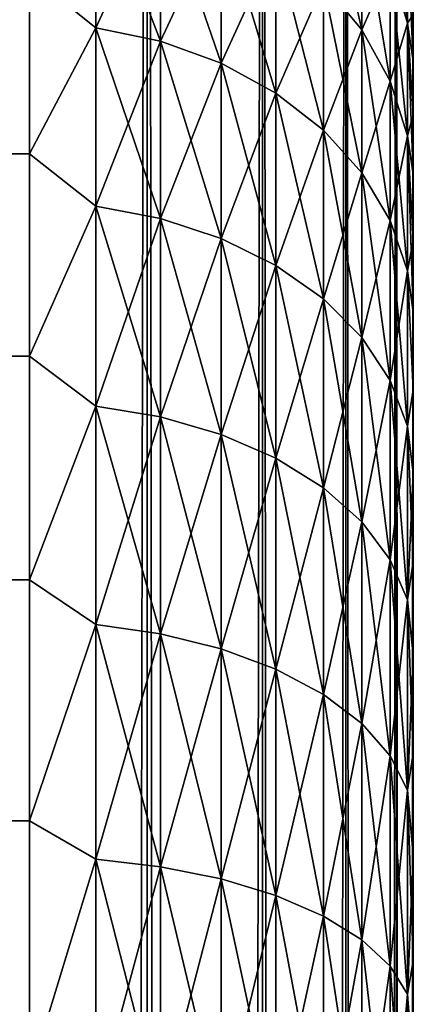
# Model space of a CAD drawing. Extents: x -265 to 265, y 0 to 427.
# Tile 257 of 267: x 262.95 to 265, y 402.15 to 407.29. Entities that reach past the tile are written whole.
import ezdxf

# ---------------------------------------------------------------- set-up
doc = ezdxf.new("R2010")
doc.units = 0
doc.header["$LTSCALE"] = 65.185185
for name, color, linetype in [('1', 7, 'CONTINUOUS'), ('3', 7, 'CONTINUOUS'), ('7', 7, 'CONTINUOUS'), ('71', 7, 'CONTINUOUS'), ('72', 7, 'CONTINUOUS')]:
    doc.layers.add(name, color=color, linetype=linetype)

msp = doc.modelspace()

# ---------------------------------------------------------------- linework, layer by layer
at = {"layer": '1', "color": 7, "linetype": 'CONTINUOUS'}
for points in [[(265, 407.3177, 31.2234), (265, 407.0749, 31.8094), (265, 407.3177, 23.7766), (265, 407.3177, 31.2234)], [(265, 407.3177, 23.7766), (265, 407.0749, 31.8094), (265, 407.0749, 23.1906), (265, 407.3177, 23.7766)], [(265, 407.0749, 31.8094), (265, 406.7973, 32.3796), (265, 407.0749, 23.1906), (265, 407.0749, 31.8094)], [(265, 407.0749, 23.1906), (265, 406.7973, 32.3796), (265, 406.7973, 22.6204), (265, 407.0749, 23.1906)], [(265, 406.7973, 32.3796), (265, 406.4857, 32.9321), (265, 406.7973, 22.6204), (265, 406.7973, 32.3796)], [(265, 406.7973, 22.6204), (265, 406.4857, 32.9321), (265, 406.4857, 22.0679), (265, 406.7973, 22.6204)], [(265, 406.4857, 32.9321), (265, 406.1413, 33.4647), (265, 406.4857, 22.0679), (265, 406.4857, 32.9321)], [(265, 406.4857, 22.0679), (265, 406.1413, 33.4647), (265, 406.1413, 21.5353), (265, 406.4857, 22.0679)], [(265, 406.1413, 33.4647), (265, 405.7654, 33.9756), (265, 406.1413, 21.5353), (265, 406.1413, 33.4647)], [(265, 406.1413, 21.5353), (265, 405.7654, 33.9756), (265, 405.7654, 21.0244), (265, 406.1413, 21.5353)], [(265, 405.7654, 33.9756), (265, 405.3593, 34.4628), (265, 405.7654, 21.0244), (265, 405.7654, 33.9756)], [(265, 405.7654, 21.0244), (265, 405.3593, 34.4628), (265, 405.3593, 20.5372), (265, 405.7654, 21.0244)], [(265, 405.3593, 34.4628), (265, 404.9246, 34.9247), (265, 405.3593, 20.5372), (265, 405.3593, 34.4628)], [(265, 405.3593, 20.5372), (265, 404.9246, 34.9247), (265, 404.9246, 20.0753), (265, 405.3593, 20.5372)], [(265, 404.9246, 34.9247), (265, 404.4628, 35.3594), (265, 404.9246, 20.0753), (265, 404.9246, 34.9247)], [(265, 404.9246, 20.0753), (265, 404.4628, 35.3594), (265, 404.4628, 19.6406), (265, 404.9246, 20.0753)], [(265, 404.4628, 35.3594), (265, 403.9755, 35.7655), (265, 404.4628, 19.6406), (265, 404.4628, 35.3594)], [(265, 404.4628, 19.6406), (265, 403.9755, 35.7655), (265, 403.9755, 19.2345), (265, 404.4628, 19.6406)], [(265, 403.9755, 35.7655), (265, 403.4646, 36.1414), (265, 403.9755, 19.2345), (265, 403.9755, 35.7655)], [(265, 403.9755, 19.2345), (265, 403.4646, 36.1414), (265, 403.4646, 18.8586), (265, 403.9755, 19.2345)], [(265, 403.4646, 36.1414), (265, 402.932, 36.4857), (265, 403.4646, 18.8586), (265, 403.4646, 36.1414)], [(265, 403.4646, 18.8586), (265, 402.932, 36.4857), (265, 402.932, 18.5143), (265, 403.4646, 18.8586)], [(265, 402.932, 36.4857), (265, 402.3795, 36.7973), (265, 402.932, 18.5143), (265, 402.932, 36.4857)], [(265, 402.932, 18.5143), (265, 402.3795, 36.7973), (265, 402.3795, 18.2027), (265, 402.932, 18.5143)], [(265, 402.3795, 36.7973), (265, 401.8093, 37.075), (265, 402.3795, 18.2027), (265, 402.3795, 36.7973)], [(265, 402.3795, 18.2027), (265, 401.8093, 37.075), (265, 401.8093, 17.925), (265, 402.3795, 18.2027)]]:
    msp.add_3dface(points, dxfattribs=at)
at = {"layer": '3', "color": 7, "linetype": 'CONTINUOUS'}
for points in [[(-263, 407.5265, 34.9645), (-263, 406.5922, 36.078), (263, 407.5265, 34.9645), (-263, 407.5265, 34.9645)], [(263, 407.5265, 34.9645), (-263, 406.5922, 36.078), (263, 406.5922, 36.078), (263, 407.5265, 34.9645)], [(-263, 406.5922, 18.922), (-263, 407.5265, 20.0355), (263, 406.5922, 18.922), (-263, 406.5922, 18.922)], [(263, 406.5922, 18.922), (-263, 407.5265, 20.0355), (263, 407.5265, 20.0355), (263, 406.5922, 18.922)], [(-263, 406.5922, 36.078), (-263, 405.5348, 37.0756), (263, 406.5922, 36.078), (-263, 406.5922, 36.078)], [(263, 406.5922, 36.078), (-263, 405.5348, 37.0756), (263, 405.5348, 37.0756), (263, 406.5922, 36.078)], [(-263, 405.5348, 17.9244), (-263, 406.5922, 18.922), (263, 405.5348, 17.9244), (-263, 405.5348, 17.9244)], [(263, 405.5348, 17.9244), (-263, 406.5922, 18.922), (263, 406.5922, 18.922), (263, 405.5348, 17.9244)], [(-263, 405.5348, 37.0756), (-263, 404.3689, 37.9436), (263, 405.5348, 37.0756), (-263, 405.5348, 37.0756)], [(263, 405.5348, 37.0756), (-263, 404.3689, 37.9436), (263, 404.3689, 37.9436), (263, 405.5348, 37.0756)], [(-263, 404.3689, 17.0564), (-263, 405.5348, 17.9244), (263, 404.3689, 17.0564), (-263, 404.3689, 17.0564)], [(263, 404.3689, 17.0564), (-263, 405.5348, 17.9244), (263, 405.5348, 17.9244), (263, 404.3689, 17.0564)], [(-263, 404.3689, 37.9436), (-263, 403.11, 38.6704), (263, 404.3689, 37.9436), (-263, 404.3689, 37.9436)], [(263, 404.3689, 37.9436), (-263, 403.11, 38.6704), (263, 403.11, 38.6704), (263, 404.3689, 37.9436)], [(-263, 403.11, 16.3296), (-263, 404.3689, 17.0564), (263, 403.11, 16.3296), (-263, 403.11, 16.3296)], [(263, 403.11, 16.3296), (-263, 404.3689, 17.0564), (263, 404.3689, 17.0564), (263, 403.11, 16.3296)], [(-263, 403.11, 38.6704), (-263, 401.7753, 39.2462), (263, 403.11, 38.6704), (-263, 403.11, 38.6704)], [(263, 403.11, 38.6704), (-263, 401.7753, 39.2462), (263, 401.7753, 39.2462), (263, 403.11, 38.6704)], [(-263, 401.7753, 15.7538), (-263, 403.11, 16.3296), (263, 401.7753, 15.7538), (-263, 401.7753, 15.7538)], [(263, 401.7753, 15.7538), (-263, 403.11, 16.3296), (263, 403.11, 16.3296), (263, 401.7753, 15.7538)]]:
    msp.add_3dface(points, dxfattribs=at)
at = {"layer": '7', "color": 7, "linetype": 'CONTINUOUS'}
for points in [[(264.7317, 407.8617, 22.5101), (264.7317, 407.2378, 21.3813), (264.5314, 408.1192, 22.3861), (264.7317, 407.8617, 22.5101)], [(264.5314, 408.1192, 22.3861), (264.7317, 407.2378, 21.3813), (264.5314, 407.4798, 21.2293), (264.5314, 408.1192, 22.3861)], [(263, 407.5265, 20.0355), (263.3449, 408.0587, 20.8655), (263.3449, 407.2495, 19.7251), (263, 407.5265, 20.0355)], [(263, 407.5265, 34.9645), (263.3449, 407.2495, 35.2749), (263.3449, 408.0587, 34.1345), (263, 407.5265, 34.9645)], [(263.3449, 407.2495, 35.2749), (263.6821, 407.9825, 34.0866), (263.3449, 408.0587, 34.1345), (263.3449, 407.2495, 35.2749)], [(263.6821, 407.9825, 20.9134), (263.6821, 407.1792, 19.7811), (263.3449, 408.0587, 20.8655), (263.6821, 407.9825, 20.9134)], [(263.3449, 408.0587, 20.8655), (263.6821, 407.1792, 19.7811), (263.3449, 407.2495, 19.7251), (263.3449, 408.0587, 20.8655)], [(264.9696, 407.7386, 23.9174), (264.9696, 407.2731, 22.7935), (264.8793, 408.0567, 23.806), (264.9696, 407.7386, 23.9174)], [(264.8793, 408.0567, 23.806), (264.9696, 407.2731, 22.7935), (264.8793, 407.5768, 22.6473), (264.8793, 408.0567, 23.806)], [(263.6821, 407.1792, 35.2189), (263.6821, 407.9825, 34.0866), (263.3449, 407.2495, 35.2749), (263.6821, 407.1792, 35.2189)], [(263.6821, 407.1792, 35.2189), (263.9985, 407.8579, 34.0083), (263.6821, 407.9825, 34.0866), (263.6821, 407.1792, 35.2189)], [(263.9985, 407.8579, 20.9917), (263.9985, 407.0641, 19.8729), (263.6821, 407.9825, 20.9134), (263.9985, 407.8579, 20.9917)], [(263.6821, 407.9825, 20.9134), (263.9985, 407.0641, 19.8729), (263.6821, 407.1792, 19.7811), (263.6821, 407.9825, 20.9134)], [(263.9985, 407.0641, 35.1271), (263.9985, 407.8579, 34.0083), (263.6821, 407.1792, 35.2189), (263.9985, 407.0641, 35.1271)], [(263.9985, 407.0641, 35.1271), (264.2845, 407.6886, 33.9019), (263.9985, 407.8579, 34.0083), (263.9985, 407.0641, 35.1271)], [(264.2845, 407.6886, 21.0981), (264.2845, 406.9078, 19.9976), (263.9985, 407.8579, 20.9917), (264.2845, 407.6886, 21.0981)], [(263.9985, 407.8579, 20.9917), (264.2845, 406.9078, 19.9976), (263.9985, 407.0641, 19.8729), (263.9985, 407.8579, 20.9917)], [(264.7317, 407.2378, 33.6187), (264.7317, 407.8617, 32.4899), (264.5314, 407.4798, 33.7707), (264.7317, 407.2378, 33.6187)], [(264.7317, 407.2378, 33.6187), (264.8793, 407.5768, 32.3527), (264.7317, 407.8617, 32.4899), (264.7317, 407.2378, 33.6187)], [(264.8793, 407.5768, 22.6473), (264.8793, 406.9701, 21.5496), (264.7317, 407.8617, 22.5101), (264.8793, 407.5768, 22.6473)], [(264.7317, 407.8617, 22.5101), (264.8793, 406.9701, 21.5496), (264.7317, 407.2378, 21.3813), (264.7317, 407.8617, 22.5101)], [(264.9696, 407.2731, 32.2065), (264.9696, 407.7386, 31.0826), (264.8793, 407.5768, 32.3527), (264.9696, 407.2731, 32.2065)], [(264.9696, 407.2731, 32.2065), (265, 407.3177, 31.2234), (264.9696, 407.7386, 31.0826), (264.9696, 407.2731, 32.2065)], [(265, 407.3177, 23.7766), (265, 407.0749, 23.1906), (264.9696, 407.7386, 23.9174), (265, 407.3177, 23.7766)], [(264.9696, 407.7386, 23.9174), (265, 407.0749, 23.1906), (264.9696, 407.2731, 22.7935), (264.9696, 407.7386, 23.9174)], [(264.2845, 406.9078, 35.0024), (264.2845, 407.6886, 33.9019), (263.9985, 407.0641, 35.1271), (264.2845, 406.9078, 35.0024)], [(264.2845, 406.9078, 35.0024), (264.5314, 407.4798, 33.7707), (264.2845, 407.6886, 33.9019), (264.2845, 406.9078, 35.0024)], [(264.5314, 407.4798, 21.2293), (264.5314, 406.715, 20.1513), (264.2845, 407.6886, 21.0981), (264.5314, 407.4798, 21.2293)], [(264.2845, 407.6886, 21.0981), (264.5314, 406.715, 20.1513), (264.2845, 406.9078, 19.9976), (264.2845, 407.6886, 21.0981)], [(264.8793, 406.9701, 33.4504), (264.8793, 407.5768, 32.3527), (264.7317, 407.2378, 33.6187), (264.8793, 406.9701, 33.4504)], [(264.8793, 406.9701, 33.4504), (264.9696, 407.2731, 32.2065), (264.8793, 407.5768, 32.3527), (264.8793, 406.9701, 33.4504)], [(264.9696, 407.2731, 22.7935), (264.9696, 406.6847, 21.7289), (264.8793, 407.5768, 22.6473), (264.9696, 407.2731, 22.7935)], [(264.8793, 407.5768, 22.6473), (264.9696, 406.6847, 21.7289), (264.8793, 406.9701, 21.5496), (264.8793, 407.5768, 22.6473)], [(263, 406.5922, 18.922), (263, 407.5265, 20.0355), (263.3449, 407.2495, 19.7251), (263, 406.5922, 18.922)], [(263, 407.5265, 34.9645), (263, 406.5922, 36.078), (263.3449, 407.2495, 35.2749), (263, 407.5265, 34.9645)], [(264.5314, 406.715, 34.8487), (264.5314, 407.4798, 33.7707), (264.2845, 406.9078, 35.0024), (264.5314, 406.715, 34.8487)], [(264.5314, 406.715, 34.8487), (264.7317, 407.2378, 33.6187), (264.5314, 407.4798, 33.7707), (264.5314, 406.715, 34.8487)], [(264.7317, 407.2378, 21.3813), (264.7317, 406.4915, 20.3295), (264.5314, 407.4798, 21.2293), (264.7317, 407.2378, 21.3813)], [(264.5314, 407.4798, 21.2293), (264.7317, 406.4915, 20.3295), (264.5314, 406.715, 20.1513), (264.5314, 407.4798, 21.2293)], [(265, 407.0749, 31.8094), (265, 407.3177, 31.2234), (264.9696, 407.2731, 32.2065), (265, 407.0749, 31.8094)], [(263, 406.5922, 18.922), (263.3449, 407.2495, 19.7251), (263.3449, 406.3176, 18.6824), (263, 406.5922, 18.922)], [(263, 406.5922, 36.078), (263.3449, 406.3176, 36.3176), (263.3449, 407.2495, 35.2749), (263, 406.5922, 36.078)], [(263.3449, 406.3176, 36.3176), (263.6821, 407.1792, 35.2189), (263.3449, 407.2495, 35.2749), (263.3449, 406.3176, 36.3176)], [(263.6821, 407.1792, 19.7811), (263.6821, 406.2541, 18.7459), (263.3449, 407.2495, 19.7251), (263.6821, 407.1792, 19.7811)], [(263.3449, 407.2495, 19.7251), (263.6821, 406.2541, 18.7459), (263.3449, 406.3176, 18.6824), (263.3449, 407.2495, 19.7251)], [(264.9696, 406.6847, 33.2711), (264.9696, 407.2731, 32.2065), (264.8793, 406.9701, 33.4504), (264.9696, 406.6847, 33.2711)], [(265, 406.7973, 32.3796), (265, 407.0749, 31.8094), (264.9696, 407.2731, 32.2065), (265, 406.7973, 32.3796)], [(264.9696, 406.6847, 33.2711), (265, 406.7973, 32.3796), (264.9696, 407.2731, 32.2065), (264.9696, 406.6847, 33.2711)], [(265, 407.0749, 23.1906), (265, 406.7973, 22.6204), (264.9696, 407.2731, 22.7935), (265, 407.0749, 23.1906)], [(265, 406.7973, 22.6204), (265, 406.4857, 22.0679), (264.9696, 407.2731, 22.7935), (265, 406.7973, 22.6204)], [(264.9696, 407.2731, 22.7935), (265, 406.4857, 22.0679), (264.9696, 406.6847, 21.7289), (264.9696, 407.2731, 22.7935)], [(264.7317, 406.4915, 34.6705), (264.7317, 407.2378, 33.6187), (264.5314, 406.715, 34.8487), (264.7317, 406.4915, 34.6705)], [(264.7317, 406.4915, 34.6705), (264.8793, 406.9701, 33.4504), (264.7317, 407.2378, 33.6187), (264.7317, 406.4915, 34.6705)], [(264.8793, 406.9701, 21.5496), (264.8793, 406.2443, 20.5267), (264.7317, 407.2378, 21.3813), (264.8793, 406.9701, 21.5496)], [(264.7317, 407.2378, 21.3813), (264.8793, 406.2443, 20.5267), (264.7317, 406.4915, 20.3295), (264.7317, 407.2378, 21.3813)], [(263.6821, 406.2541, 36.2541), (263.6821, 407.1792, 35.2189), (263.3449, 406.3176, 36.3176), (263.6821, 406.2541, 36.2541)], [(263.6821, 406.2541, 36.2541), (263.9985, 407.0641, 35.1271), (263.6821, 407.1792, 35.2189), (263.6821, 406.2541, 36.2541)], [(263.9985, 407.0641, 19.8729), (263.9985, 406.15, 18.85), (263.6821, 407.1792, 19.7811), (263.9985, 407.0641, 19.8729)], [(263.6821, 407.1792, 19.7811), (263.9985, 406.15, 18.85), (263.6821, 406.2541, 18.7459), (263.6821, 407.1792, 19.7811)], [(263.9985, 406.15, 36.15), (263.9985, 407.0641, 35.1271), (263.6821, 406.2541, 36.2541), (263.9985, 406.15, 36.15)], [(263.9985, 406.15, 36.15), (264.2845, 406.9078, 35.0024), (263.9985, 407.0641, 35.1271), (263.9985, 406.15, 36.15)], [(264.2845, 406.9078, 19.9976), (264.2845, 406.0086, 18.9914), (263.9985, 407.0641, 19.8729), (264.2845, 406.9078, 19.9976)], [(263.9985, 407.0641, 19.8729), (264.2845, 406.0086, 18.9914), (263.9985, 406.15, 18.85), (263.9985, 407.0641, 19.8729)], [(264.8793, 406.2443, 34.4733), (264.8793, 406.9701, 33.4504), (264.7317, 406.4915, 34.6705), (264.8793, 406.2443, 34.4733)], [(264.8793, 406.2443, 34.4733), (264.9696, 406.6847, 33.2711), (264.8793, 406.9701, 33.4504), (264.8793, 406.2443, 34.4733)], [(264.9696, 406.6847, 21.7289), (264.9696, 405.9808, 20.7368), (264.8793, 406.9701, 21.5496), (264.9696, 406.6847, 21.7289)], [(264.8793, 406.9701, 21.5496), (264.9696, 405.9808, 20.7368), (264.8793, 406.2443, 20.5267), (264.8793, 406.9701, 21.5496)], [(264.2845, 406.0086, 36.0086), (264.2845, 406.9078, 35.0024), (263.9985, 406.15, 36.15), (264.2845, 406.0086, 36.0086)], [(264.2845, 406.0086, 36.0086), (264.5314, 406.715, 34.8487), (264.2845, 406.9078, 35.0024), (264.2845, 406.0086, 36.0086)], [(264.5314, 406.715, 20.1513), (264.5314, 405.8342, 19.1658), (264.2845, 406.9078, 19.9976), (264.5314, 406.715, 20.1513)], [(264.2845, 406.9078, 19.9976), (264.5314, 405.8342, 19.1658), (264.2845, 406.0086, 18.9914), (264.2845, 406.9078, 19.9976)], [(265, 406.4857, 32.9321), (265, 406.7973, 32.3796), (264.9696, 406.6847, 33.2711), (265, 406.4857, 32.9321)], [(264.5314, 405.8342, 35.8342), (264.5314, 406.715, 34.8487), (264.2845, 406.0086, 36.0086), (264.5314, 405.8342, 35.8342)], [(264.5314, 405.8342, 35.8342), (264.7317, 406.4915, 34.6705), (264.5314, 406.715, 34.8487), (264.5314, 405.8342, 35.8342)], [(264.7317, 406.4915, 20.3295), (264.7317, 405.6322, 19.3678), (264.5314, 406.715, 20.1513), (264.7317, 406.4915, 20.3295)], [(264.5314, 406.715, 20.1513), (264.7317, 405.6322, 19.3678), (264.5314, 405.8342, 19.1658), (264.5314, 406.715, 20.1513)], [(264.9696, 405.9808, 34.2632), (264.9696, 406.6847, 33.2711), (264.8793, 406.2443, 34.4733), (264.9696, 405.9808, 34.2632)], [(265, 406.1413, 33.4647), (265, 406.4857, 32.9321), (264.9696, 406.6847, 33.2711), (265, 406.1413, 33.4647)], [(264.9696, 405.9808, 34.2632), (265, 406.1413, 33.4647), (264.9696, 406.6847, 33.2711), (264.9696, 405.9808, 34.2632)], [(265, 406.4857, 22.0679), (265, 406.1413, 21.5353), (264.9696, 406.6847, 21.7289), (265, 406.4857, 22.0679)], [(265, 406.1413, 21.5353), (265, 405.7654, 21.0244), (264.9696, 406.6847, 21.7289), (265, 406.1413, 21.5353)], [(264.9696, 406.6847, 21.7289), (265, 405.7654, 21.0244), (264.9696, 405.9808, 20.7368), (264.9696, 406.6847, 21.7289)], [(263, 405.5348, 17.9244), (263, 406.5922, 18.922), (263.3449, 406.3176, 18.6824), (263, 405.5348, 17.9244)], [(263, 406.5922, 36.078), (263, 405.5348, 37.0756), (263.3449, 406.3176, 36.3176), (263, 406.5922, 36.078)], [(264.7317, 405.6322, 35.6322), (264.7317, 406.4915, 34.6705), (264.5314, 405.8342, 35.8342), (264.7317, 405.6322, 35.6322)], [(264.7317, 405.6322, 35.6322), (264.8793, 406.2443, 34.4733), (264.7317, 406.4915, 34.6705), (264.7317, 405.6322, 35.6322)], [(264.8793, 406.2443, 20.5267), (264.8793, 405.4085, 19.5915), (264.7317, 406.4915, 20.3295), (264.8793, 406.2443, 20.5267)], [(264.7317, 406.4915, 20.3295), (264.8793, 405.4085, 19.5915), (264.7317, 405.6322, 19.3678), (264.7317, 406.4915, 20.3295)], [(263, 405.5348, 17.9244), (263.3449, 406.3176, 18.6824), (263.3449, 405.2749, 17.7505), (263, 405.5348, 17.9244)], [(263, 405.5348, 37.0756), (263.3449, 405.2749, 37.2495), (263.3449, 406.3176, 36.3176), (263, 405.5348, 37.0756)], [(263.3449, 405.2749, 37.2495), (263.6821, 406.2541, 36.2541), (263.3449, 406.3176, 36.3176), (263.3449, 405.2749, 37.2495)], [(263.6821, 406.2541, 18.7459), (263.6821, 405.2189, 17.8208), (263.3449, 406.3176, 18.6824), (263.6821, 406.2541, 18.7459)], [(263.3449, 406.3176, 18.6824), (263.6821, 405.2189, 17.8208), (263.3449, 405.2749, 17.7505), (263.3449, 406.3176, 18.6824)], [(263.6821, 405.2189, 37.1792), (263.6821, 406.2541, 36.2541), (263.3449, 405.2749, 37.2495), (263.6821, 405.2189, 37.1792)], [(263.6821, 405.2189, 37.1792), (263.9985, 406.15, 36.15), (263.6821, 406.2541, 36.2541), (263.6821, 405.2189, 37.1792)], [(263.9985, 406.15, 18.85), (263.9985, 405.1271, 17.9359), (263.6821, 406.2541, 18.7459), (263.9985, 406.15, 18.85)], [(263.6821, 406.2541, 18.7459), (263.9985, 405.1271, 17.9359), (263.6821, 405.2189, 17.8208), (263.6821, 406.2541, 18.7459)], [(264.8793, 405.4085, 35.4085), (264.8793, 406.2443, 34.4733), (264.7317, 405.6322, 35.6322), (264.8793, 405.4085, 35.4085)], [(264.8793, 405.4085, 35.4085), (264.9696, 405.9808, 34.2632), (264.8793, 406.2443, 34.4733), (264.8793, 405.4085, 35.4085)], [(264.9696, 405.9808, 20.7368), (264.9696, 405.1702, 19.8298), (264.8793, 406.2443, 20.5267), (264.9696, 405.9808, 20.7368)], [(264.8793, 406.2443, 20.5267), (264.9696, 405.1702, 19.8298), (264.8793, 405.4085, 19.5915), (264.8793, 406.2443, 20.5267)], [(263.9985, 405.1271, 37.0641), (263.9985, 406.15, 36.15), (263.6821, 405.2189, 37.1792), (263.9985, 405.1271, 37.0641)], [(263.9985, 405.1271, 37.0641), (264.2845, 406.0086, 36.0086), (263.9985, 406.15, 36.15), (263.9985, 405.1271, 37.0641)], [(264.2845, 406.0086, 18.9914), (264.2845, 405.0024, 18.0922), (263.9985, 406.15, 18.85), (264.2845, 406.0086, 18.9914)], [(263.9985, 406.15, 18.85), (264.2845, 405.0024, 18.0922), (263.9985, 405.1271, 17.9359), (263.9985, 406.15, 18.85)], [(265, 405.7654, 33.9756), (265, 406.1413, 33.4647), (264.9696, 405.9808, 34.2632), (265, 405.7654, 33.9756)], [(264.2845, 405.0024, 36.9078), (264.2845, 406.0086, 36.0086), (263.9985, 405.1271, 37.0641), (264.2845, 405.0024, 36.9078)], [(264.2845, 405.0024, 36.9078), (264.5314, 405.8342, 35.8342), (264.2845, 406.0086, 36.0086), (264.2845, 405.0024, 36.9078)], [(264.5314, 405.8342, 19.1658), (264.5314, 404.8487, 18.285), (264.2845, 406.0086, 18.9914), (264.5314, 405.8342, 19.1658)], [(264.2845, 406.0086, 18.9914), (264.5314, 404.8487, 18.285), (264.2845, 405.0024, 18.0922), (264.2845, 406.0086, 18.9914)], [(264.9696, 405.1702, 35.1702), (264.9696, 405.9808, 34.2632), (264.8793, 405.4085, 35.4085), (264.9696, 405.1702, 35.1702)], [(265, 405.3593, 34.4628), (265, 405.7654, 33.9756), (264.9696, 405.9808, 34.2632), (265, 405.3593, 34.4628)], [(264.9696, 405.1702, 35.1702), (265, 405.3593, 34.4628), (264.9696, 405.9808, 34.2632), (264.9696, 405.1702, 35.1702)], [(265, 405.7654, 21.0244), (265, 405.3593, 20.5372), (264.9696, 405.9808, 20.7368), (265, 405.7654, 21.0244)], [(264.9696, 405.9808, 20.7368), (265, 405.3593, 20.5372), (264.9696, 405.1702, 19.8298), (264.9696, 405.9808, 20.7368)], [(264.5314, 404.8487, 36.715), (264.5314, 405.8342, 35.8342), (264.2845, 405.0024, 36.9078), (264.5314, 404.8487, 36.715)], [(264.5314, 404.8487, 36.715), (264.7317, 405.6322, 35.6322), (264.5314, 405.8342, 35.8342), (264.5314, 404.8487, 36.715)], [(264.7317, 405.6322, 19.3678), (264.7317, 404.6705, 18.5085), (264.5314, 405.8342, 19.1658), (264.7317, 405.6322, 19.3678)], [(264.5314, 405.8342, 19.1658), (264.7317, 404.6705, 18.5085), (264.5314, 404.8487, 18.285), (264.5314, 405.8342, 19.1658)], [(264.7317, 404.6705, 36.4915), (264.7317, 405.6322, 35.6322), (264.5314, 404.8487, 36.715), (264.7317, 404.6705, 36.4915)], [(264.7317, 404.6705, 36.4915), (264.8793, 405.4085, 35.4085), (264.7317, 405.6322, 35.6322), (264.7317, 404.6705, 36.4915)], [(264.8793, 405.4085, 19.5915), (264.8793, 404.4733, 18.7557), (264.7317, 405.6322, 19.3678), (264.8793, 405.4085, 19.5915)], [(264.7317, 405.6322, 19.3678), (264.8793, 404.4733, 18.7557), (264.7317, 404.6705, 18.5085), (264.7317, 405.6322, 19.3678)], [(263, 404.3689, 17.0564), (263, 405.5348, 17.9244), (263.3449, 405.2749, 17.7505), (263, 404.3689, 17.0564)], [(263, 405.5348, 37.0756), (263, 404.3689, 37.9436), (263.3449, 405.2749, 37.2495), (263, 405.5348, 37.0756)], [(264.8793, 404.4733, 36.2443), (264.8793, 405.4085, 35.4085), (264.7317, 404.6705, 36.4915), (264.8793, 404.4733, 36.2443)], [(264.8793, 404.4733, 36.2443), (264.9696, 405.1702, 35.1702), (264.8793, 405.4085, 35.4085), (264.8793, 404.4733, 36.2443)], [(264.9696, 405.1702, 19.8298), (264.9696, 404.2632, 19.0192), (264.8793, 405.4085, 19.5915), (264.9696, 405.1702, 19.8298)], [(264.8793, 405.4085, 19.5915), (264.9696, 404.2632, 19.0192), (264.8793, 404.4733, 18.7557), (264.8793, 405.4085, 19.5915)], [(265, 404.9246, 34.9247), (265, 405.3593, 34.4628), (264.9696, 405.1702, 35.1702), (265, 404.9246, 34.9247)], [(265, 405.3593, 20.5372), (265, 404.9246, 20.0753), (264.9696, 405.1702, 19.8298), (265, 405.3593, 20.5372)], [(263, 404.3689, 17.0564), (263.3449, 405.2749, 17.7505), (263.3449, 404.1345, 16.9413), (263, 404.3689, 17.0564)], [(263, 404.3689, 37.9436), (263.3449, 404.1345, 38.0587), (263.3449, 405.2749, 37.2495), (263, 404.3689, 37.9436)], [(263.3449, 404.1345, 38.0587), (263.6821, 405.2189, 37.1792), (263.3449, 405.2749, 37.2495), (263.3449, 404.1345, 38.0587)], [(263.6821, 405.2189, 17.8208), (263.6821, 404.0866, 17.0175), (263.3449, 405.2749, 17.7505), (263.6821, 405.2189, 17.8208)], [(263.3449, 405.2749, 17.7505), (263.6821, 404.0866, 17.0175), (263.3449, 404.1345, 16.9413), (263.3449, 405.2749, 17.7505)], [(263.6821, 404.0866, 37.9825), (263.6821, 405.2189, 37.1792), (263.3449, 404.1345, 38.0587), (263.6821, 404.0866, 37.9825)], [(263.6821, 404.0866, 37.9825), (263.9985, 405.1271, 37.0641), (263.6821, 405.2189, 37.1792), (263.6821, 404.0866, 37.9825)], [(263.9985, 405.1271, 17.9359), (263.9985, 404.0083, 17.1421), (263.6821, 405.2189, 17.8208), (263.9985, 405.1271, 17.9359)], [(263.6821, 405.2189, 17.8208), (263.9985, 404.0083, 17.1421), (263.6821, 404.0866, 17.0175), (263.6821, 405.2189, 17.8208)], [(264.9696, 404.2632, 35.9808), (264.9696, 405.1702, 35.1702), (264.8793, 404.4733, 36.2443), (264.9696, 404.2632, 35.9808)], [(264.9696, 404.2632, 35.9808), (265, 404.9246, 34.9247), (264.9696, 405.1702, 35.1702), (264.9696, 404.2632, 35.9808)], [(265, 404.9246, 20.0753), (265, 404.4628, 19.6406), (264.9696, 405.1702, 19.8298), (265, 404.9246, 20.0753)], [(264.9696, 405.1702, 19.8298), (265, 404.4628, 19.6406), (264.9696, 404.2632, 19.0192), (264.9696, 405.1702, 19.8298)], [(263.9985, 404.0083, 37.8579), (263.9985, 405.1271, 37.0641), (263.6821, 404.0866, 37.9825), (263.9985, 404.0083, 37.8579)], [(263.9985, 404.0083, 37.8579), (264.2845, 405.0024, 36.9078), (263.9985, 405.1271, 37.0641), (263.9985, 404.0083, 37.8579)], [(264.2845, 405.0024, 18.0922), (264.2845, 403.9019, 17.3114), (263.9985, 405.1271, 17.9359), (264.2845, 405.0024, 18.0922)], [(263.9985, 405.1271, 17.9359), (264.2845, 403.9019, 17.3114), (263.9985, 404.0083, 17.1421), (263.9985, 405.1271, 17.9359)], [(264.2845, 403.9019, 37.6886), (264.2845, 405.0024, 36.9078), (263.9985, 404.0083, 37.8579), (264.2845, 403.9019, 37.6886)], [(264.2845, 403.9019, 37.6886), (264.5314, 404.8487, 36.715), (264.2845, 405.0024, 36.9078), (264.2845, 403.9019, 37.6886)], [(264.5314, 404.8487, 18.285), (264.5314, 403.7707, 17.5202), (264.2845, 405.0024, 18.0922), (264.5314, 404.8487, 18.285)], [(264.2845, 405.0024, 18.0922), (264.5314, 403.7707, 17.5202), (264.2845, 403.9019, 17.3114), (264.2845, 405.0024, 18.0922)], [(265, 404.4628, 35.3594), (265, 404.9246, 34.9247), (264.9696, 404.2632, 35.9808), (265, 404.4628, 35.3594)], [(264.5314, 403.7707, 37.4798), (264.5314, 404.8487, 36.715), (264.2845, 403.9019, 37.6886), (264.5314, 403.7707, 37.4798)], [(264.5314, 403.7707, 37.4798), (264.7317, 404.6705, 36.4915), (264.5314, 404.8487, 36.715), (264.5314, 403.7707, 37.4798)], [(264.7317, 404.6705, 18.5085), (264.7317, 403.6187, 17.7622), (264.5314, 404.8487, 18.285), (264.7317, 404.6705, 18.5085)], [(264.5314, 404.8487, 18.285), (264.7317, 403.6187, 17.7622), (264.5314, 403.7707, 17.5202), (264.5314, 404.8487, 18.285)], [(264.7317, 403.6187, 37.2378), (264.7317, 404.6705, 36.4915), (264.5314, 403.7707, 37.4798), (264.7317, 403.6187, 37.2378)], [(264.7317, 403.6187, 37.2378), (264.8793, 404.4733, 36.2443), (264.7317, 404.6705, 36.4915), (264.7317, 403.6187, 37.2378)], [(264.8793, 404.4733, 18.7557), (264.8793, 403.4504, 18.0299), (264.7317, 404.6705, 18.5085), (264.8793, 404.4733, 18.7557)], [(264.7317, 404.6705, 18.5085), (264.8793, 403.4504, 18.0299), (264.7317, 403.6187, 17.7622), (264.7317, 404.6705, 18.5085)], [(264.8793, 403.4504, 36.9701), (264.8793, 404.4733, 36.2443), (264.7317, 403.6187, 37.2378), (264.8793, 403.4504, 36.9701)], [(264.8793, 403.4504, 36.9701), (264.9696, 404.2632, 35.9808), (264.8793, 404.4733, 36.2443), (264.8793, 403.4504, 36.9701)], [(264.9696, 404.2632, 19.0192), (264.9696, 403.2711, 18.3153), (264.8793, 404.4733, 18.7557), (264.9696, 404.2632, 19.0192)], [(264.8793, 404.4733, 18.7557), (264.9696, 403.2711, 18.3153), (264.8793, 403.4504, 18.0299), (264.8793, 404.4733, 18.7557)], [(265, 403.9755, 35.7655), (265, 404.4628, 35.3594), (264.9696, 404.2632, 35.9808), (265, 403.9755, 35.7655)], [(265, 404.4628, 19.6406), (265, 403.9755, 19.2345), (264.9696, 404.2632, 19.0192), (265, 404.4628, 19.6406)], [(263, 403.11, 16.3296), (263, 404.3689, 17.0564), (263.3449, 404.1345, 16.9413), (263, 403.11, 16.3296)], [(263, 404.3689, 37.9436), (263, 403.11, 38.6704), (263.3449, 404.1345, 38.0587), (263, 404.3689, 37.9436)], [(264.9696, 403.2711, 36.6847), (264.9696, 404.2632, 35.9808), (264.8793, 403.4504, 36.9701), (264.9696, 403.2711, 36.6847)], [(264.9696, 403.2711, 36.6847), (265, 403.9755, 35.7655), (264.9696, 404.2632, 35.9808), (264.9696, 403.2711, 36.6847)], [(265, 403.9755, 19.2345), (265, 403.4646, 18.8586), (264.9696, 404.2632, 19.0192), (265, 403.9755, 19.2345)], [(264.9696, 404.2632, 19.0192), (265, 403.4646, 18.8586), (264.9696, 403.2711, 18.3153), (264.9696, 404.2632, 19.0192)], [(263, 403.11, 16.3296), (263.3449, 404.1345, 16.9413), (263.3449, 402.9105, 16.2649), (263, 403.11, 16.3296)], [(263, 403.11, 38.6704), (263.3449, 402.9105, 38.7351), (263.3449, 404.1345, 38.0587), (263, 403.11, 38.6704)], [(263.3449, 402.9105, 38.7351), (263.6821, 404.0866, 37.9825), (263.3449, 404.1345, 38.0587), (263.3449, 402.9105, 38.7351)], [(263.6821, 404.0866, 17.0175), (263.6821, 402.8715, 16.3459), (263.3449, 404.1345, 16.9413), (263.6821, 404.0866, 17.0175)], [(263.3449, 404.1345, 16.9413), (263.6821, 402.8715, 16.3459), (263.3449, 402.9105, 16.2649), (263.3449, 404.1345, 16.9413)], [(263.6821, 402.8715, 38.6541), (263.6821, 404.0866, 37.9825), (263.3449, 402.9105, 38.7351), (263.6821, 402.8715, 38.6541)], [(263.6821, 402.8715, 38.6541), (263.9985, 404.0083, 37.8579), (263.6821, 404.0866, 37.9825), (263.6821, 402.8715, 38.6541)], [(263.9985, 404.0083, 17.1421), (263.9985, 402.8077, 16.4785), (263.6821, 404.0866, 17.0175), (263.9985, 404.0083, 17.1421)], [(263.6821, 404.0866, 17.0175), (263.9985, 402.8077, 16.4785), (263.6821, 402.8715, 16.3459), (263.6821, 404.0866, 17.0175)], [(263.9985, 402.8077, 38.5215), (263.9985, 404.0083, 37.8579), (263.6821, 402.8715, 38.6541), (263.9985, 402.8077, 38.5215)], [(263.9985, 402.8077, 38.5215), (264.2845, 403.9019, 37.6886), (263.9985, 404.0083, 37.8579), (263.9985, 402.8077, 38.5215)], [(264.2845, 403.9019, 17.3114), (264.2845, 402.7209, 16.6587), (263.9985, 404.0083, 17.1421), (264.2845, 403.9019, 17.3114)], [(263.9985, 404.0083, 17.1421), (264.2845, 402.7209, 16.6587), (263.9985, 402.8077, 16.4785), (263.9985, 404.0083, 17.1421)], [(265, 403.4646, 36.1414), (265, 403.9755, 35.7655), (264.9696, 403.2711, 36.6847), (265, 403.4646, 36.1414)], [(264.2845, 402.7209, 38.3413), (264.2845, 403.9019, 37.6886), (263.9985, 402.8077, 38.5215), (264.2845, 402.7209, 38.3413)], [(264.2845, 402.7209, 38.3413), (264.5314, 403.7707, 37.4798), (264.2845, 403.9019, 37.6886), (264.2845, 402.7209, 38.3413)], [(264.5314, 403.7707, 17.5202), (264.5314, 402.6139, 16.8808), (264.2845, 403.9019, 17.3114), (264.5314, 403.7707, 17.5202)], [(264.2845, 403.9019, 17.3114), (264.5314, 402.6139, 16.8808), (264.2845, 402.7209, 16.6587), (264.2845, 403.9019, 17.3114)], [(264.5314, 402.6139, 38.1192), (264.5314, 403.7707, 37.4798), (264.2845, 402.7209, 38.3413), (264.5314, 402.6139, 38.1192)], [(264.5314, 402.6139, 38.1192), (264.7317, 403.6187, 37.2378), (264.5314, 403.7707, 37.4798), (264.5314, 402.6139, 38.1192)], [(264.7317, 403.6187, 17.7622), (264.7317, 402.4899, 17.1383), (264.5314, 403.7707, 17.5202), (264.7317, 403.6187, 17.7622)], [(264.5314, 403.7707, 17.5202), (264.7317, 402.4899, 17.1383), (264.5314, 402.6139, 16.8808), (264.5314, 403.7707, 17.5202)], [(264.7317, 402.4899, 37.8617), (264.7317, 403.6187, 37.2378), (264.5314, 402.6139, 38.1192), (264.7317, 402.4899, 37.8617)], [(264.7317, 402.4899, 37.8617), (264.8793, 403.4504, 36.9701), (264.7317, 403.6187, 37.2378), (264.7317, 402.4899, 37.8617)], [(264.8793, 403.4504, 18.0299), (264.8793, 402.3527, 17.4232), (264.7317, 403.6187, 17.7622), (264.8793, 403.4504, 18.0299)], [(264.7317, 403.6187, 17.7622), (264.8793, 402.3527, 17.4232), (264.7317, 402.4899, 17.1383), (264.7317, 403.6187, 17.7622)], [(264.8793, 402.3527, 37.5768), (264.8793, 403.4504, 36.9701), (264.7317, 402.4899, 37.8617), (264.8793, 402.3527, 37.5768)], [(264.8793, 402.3527, 37.5768), (264.9696, 403.2711, 36.6847), (264.8793, 403.4504, 36.9701), (264.8793, 402.3527, 37.5768)], [(264.9696, 403.2711, 18.3153), (264.9696, 402.2065, 17.7269), (264.8793, 403.4504, 18.0299), (264.9696, 403.2711, 18.3153)], [(264.8793, 403.4504, 18.0299), (264.9696, 402.2065, 17.7269), (264.8793, 402.3527, 17.4232), (264.8793, 403.4504, 18.0299)], [(265, 402.932, 36.4857), (265, 403.4646, 36.1414), (264.9696, 403.2711, 36.6847), (265, 402.932, 36.4857)], [(265, 403.4646, 18.8586), (265, 402.932, 18.5143), (264.9696, 403.2711, 18.3153), (265, 403.4646, 18.8586)], [(264.9696, 402.2065, 37.2731), (264.9696, 403.2711, 36.6847), (264.8793, 402.3527, 37.5768), (264.9696, 402.2065, 37.2731)], [(264.9696, 402.2065, 37.2731), (265, 402.932, 36.4857), (264.9696, 403.2711, 36.6847), (264.9696, 402.2065, 37.2731)], [(265, 402.932, 18.5143), (265, 402.3795, 18.2027), (264.9696, 403.2711, 18.3153), (265, 402.932, 18.5143)], [(264.9696, 403.2711, 18.3153), (265, 402.3795, 18.2027), (264.9696, 402.2065, 17.7269), (264.9696, 403.2711, 18.3153)], [(263, 401.7753, 15.7538), (263, 403.11, 16.3296), (263.3449, 402.9105, 16.2649), (263, 401.7753, 15.7538)], [(263, 403.11, 38.6704), (263, 401.7753, 39.2462), (263.3449, 402.9105, 38.7351), (263, 403.11, 38.6704)], [(265, 402.3795, 36.7973), (265, 402.932, 36.4857), (264.9696, 402.2065, 37.2731), (265, 402.3795, 36.7973)], [(263, 401.7753, 15.7538), (263.3449, 402.9105, 16.2649), (263.3449, 401.6186, 15.7297), (263, 401.7753, 15.7538)], [(263, 401.7753, 39.2462), (263.3449, 401.6186, 39.2703), (263.3449, 402.9105, 38.7351), (263, 401.7753, 39.2462)], [(263.3449, 401.6186, 39.2703), (263.6821, 402.8715, 38.6541), (263.3449, 402.9105, 38.7351), (263.3449, 401.6186, 39.2703)], [(263.6821, 402.8715, 16.3459), (263.6821, 401.5889, 15.8146), (263.3449, 402.9105, 16.2649), (263.6821, 402.8715, 16.3459)], [(263.3449, 402.9105, 16.2649), (263.6821, 401.5889, 15.8146), (263.3449, 401.6186, 15.7297), (263.3449, 402.9105, 16.2649)], [(263.6821, 401.5889, 39.1854), (263.6821, 402.8715, 38.6541), (263.3449, 401.6186, 39.2703), (263.6821, 401.5889, 39.1854)], [(263.6821, 401.5889, 39.1854), (263.9985, 402.8077, 38.5215), (263.6821, 402.8715, 38.6541), (263.6821, 401.5889, 39.1854)], [(263.9985, 402.8077, 16.4785), (263.9985, 401.5403, 15.9535), (263.6821, 402.8715, 16.3459), (263.9985, 402.8077, 16.4785)], [(263.6821, 402.8715, 16.3459), (263.9985, 401.5403, 15.9535), (263.6821, 401.5889, 15.8146), (263.6821, 402.8715, 16.3459)], [(263.9985, 401.5403, 39.0465), (263.9985, 402.8077, 38.5215), (263.6821, 401.5889, 39.1854), (263.9985, 401.5403, 39.0465)], [(263.9985, 401.5403, 39.0465), (264.2845, 402.7209, 38.3413), (263.9985, 402.8077, 38.5215), (263.9985, 401.5403, 39.0465)], [(264.2845, 402.7209, 16.6587), (264.2845, 401.4742, 16.1423), (263.9985, 402.8077, 16.4785), (264.2845, 402.7209, 16.6587)], [(263.9985, 402.8077, 16.4785), (264.2845, 401.4742, 16.1423), (263.9985, 401.5403, 15.9535), (263.9985, 402.8077, 16.4785)], [(264.2845, 401.4742, 38.8577), (264.2845, 402.7209, 38.3413), (263.9985, 401.5403, 39.0465), (264.2845, 401.4742, 38.8577)], [(264.2845, 401.4742, 38.8577), (264.5314, 402.6139, 38.1192), (264.2845, 402.7209, 38.3413), (264.2845, 401.4742, 38.8577)], [(264.5314, 402.6139, 16.8808), (264.5314, 401.3928, 16.375), (264.2845, 402.7209, 16.6587), (264.5314, 402.6139, 16.8808)], [(264.2845, 402.7209, 16.6587), (264.5314, 401.3928, 16.375), (264.2845, 401.4742, 16.1423), (264.2845, 402.7209, 16.6587)], [(264.5314, 401.3928, 38.625), (264.5314, 402.6139, 38.1192), (264.2845, 401.4742, 38.8577), (264.5314, 401.3928, 38.625)], [(264.5314, 401.3928, 38.625), (264.7317, 402.4899, 37.8617), (264.5314, 402.6139, 38.1192), (264.5314, 401.3928, 38.625)], [(264.7317, 402.4899, 17.1383), (264.7317, 401.2984, 16.6448), (264.5314, 402.6139, 16.8808), (264.7317, 402.4899, 17.1383)], [(264.5314, 402.6139, 16.8808), (264.7317, 401.2984, 16.6448), (264.5314, 401.3928, 16.375), (264.5314, 402.6139, 16.8808)], [(264.7317, 401.2984, 38.3552), (264.7317, 402.4899, 37.8617), (264.5314, 401.3928, 38.625), (264.7317, 401.2984, 38.3552)], [(264.7317, 401.2984, 38.3552), (264.8793, 402.3527, 37.5768), (264.7317, 402.4899, 37.8617), (264.7317, 401.2984, 38.3552)], [(264.8793, 402.3527, 17.4232), (264.8793, 401.194, 16.9433), (264.7317, 402.4899, 17.1383), (264.8793, 402.3527, 17.4232)], [(264.7317, 402.4899, 17.1383), (264.8793, 401.194, 16.9433), (264.7317, 401.2984, 16.6448), (264.7317, 402.4899, 17.1383)], [(265, 401.8093, 37.075), (265, 402.3795, 36.7973), (264.9696, 402.2065, 37.2731), (265, 401.8093, 37.075)], [(265, 402.3795, 18.2027), (265, 401.8093, 17.925), (264.9696, 402.2065, 17.7269), (265, 402.3795, 18.2027)], [(264.8793, 401.194, 38.0567), (264.8793, 402.3527, 37.5768), (264.7317, 401.2984, 38.3552), (264.8793, 401.194, 38.0567)], [(264.8793, 401.194, 38.0567), (264.9696, 402.2065, 37.2731), (264.8793, 402.3527, 37.5768), (264.8793, 401.194, 38.0567)], [(264.9696, 402.2065, 17.7269), (264.9696, 401.0826, 17.2614), (264.8793, 402.3527, 17.4232), (264.9696, 402.2065, 17.7269)], [(264.8793, 402.3527, 17.4232), (264.9696, 401.0826, 17.2614), (264.8793, 401.194, 16.9433), (264.8793, 402.3527, 17.4232)], [(264.9696, 401.0826, 37.7386), (264.9696, 402.2065, 37.2731), (264.8793, 401.194, 38.0567), (264.9696, 401.0826, 37.7386)], [(264.9696, 401.0826, 37.7386), (265, 401.8093, 37.075), (264.9696, 402.2065, 37.2731), (264.9696, 401.0826, 37.7386)], [(265, 401.8093, 17.925), (265, 401.2233, 17.6823), (264.9696, 402.2065, 17.7269), (265, 401.8093, 17.925)], [(264.9696, 402.2065, 17.7269), (265, 401.2233, 17.6823), (264.9696, 401.0826, 17.2614), (264.9696, 402.2065, 17.7269)]]:
    msp.add_3dface(points, dxfattribs=at)
at = {"layer": '71', "color": 7, "linetype": 'CONTINUOUS'}
for points in [[(262.8529, 1, 7.7333), (263.6136, 1, 6.2983), (262.8529, 419, 7.7333), (262.8529, 1, 7.7333)], [(262.8529, 419, 7.7333), (263.6136, 1, 6.2983), (263.6136, 419, 6.2983), (262.8529, 419, 7.7333)], [(263.6136, 1, 6.2983), (264.2148, 1, 4.7895), (263.6136, 419, 6.2983), (263.6136, 1, 6.2983)], [(263.6136, 419, 6.2983), (264.2148, 1, 4.7895), (264.2148, 419, 4.7895), (263.6136, 419, 6.2983)], [(264.2148, 1, 4.7895), (264.6493, 1, 3.2246), (264.2148, 419, 4.7895), (264.2148, 1, 4.7895)], [(264.2148, 419, 4.7895), (264.6493, 1, 3.2246), (264.6493, 419, 3.2246), (264.2148, 419, 4.7895)], [(264.6493, 1, 3.2246), (264.9121, 1, 1.6218), (264.6493, 419, 3.2246), (264.6493, 1, 3.2246)], [(264.6493, 419, 3.2246), (264.9121, 1, 1.6218), (264.9121, 419, 1.6218), (264.6493, 419, 3.2246)], [(264.9121, 1, 1.6218), (265, 1), (264.9121, 419, 1.6218), (264.9121, 1, 1.6218)], [(264.9121, 419, 1.6218), (265, 1), (265, 419), (264.9121, 419, 1.6218)]]:
    msp.add_3dface(points, dxfattribs=at)
at = {"layer": '72', "color": 7, "linetype": 'CONTINUOUS'}
for points in [[(263.6136, 1, -6.2983), (262.8529, 1, -7.7333), (263.6136, 419, -6.2983), (263.6136, 1, -6.2983)], [(263.6136, 419, -6.2983), (262.8529, 1, -7.7333), (262.8529, 419, -7.7333), (263.6136, 419, -6.2983)], [(264.2148, 1, -4.7895), (263.6136, 1, -6.2983), (264.2148, 419, -4.7895), (264.2148, 1, -4.7895)], [(264.2148, 419, -4.7895), (263.6136, 1, -6.2983), (263.6136, 419, -6.2983), (264.2148, 419, -4.7895)], [(264.6493, 1, -3.2246), (264.2148, 1, -4.7895), (264.6493, 419, -3.2246), (264.6493, 1, -3.2246)], [(264.6493, 419, -3.2246), (264.2148, 1, -4.7895), (264.2148, 419, -4.7895), (264.6493, 419, -3.2246)], [(264.9121, 1, -1.6218), (264.6493, 1, -3.2246), (264.9121, 419, -1.6218), (264.9121, 1, -1.6218)], [(264.9121, 419, -1.6218), (264.6493, 1, -3.2246), (264.6493, 419, -3.2246), (264.9121, 419, -1.6218)], [(265, 419), (265, 1), (264.9121, 1, -1.6218), (265, 419)], [(265, 419), (264.9121, 1, -1.6218), (264.9121, 419, -1.6218), (265, 419)]]:
    msp.add_3dface(points, dxfattribs=at)

doc.saveas('drawing.dxf')
